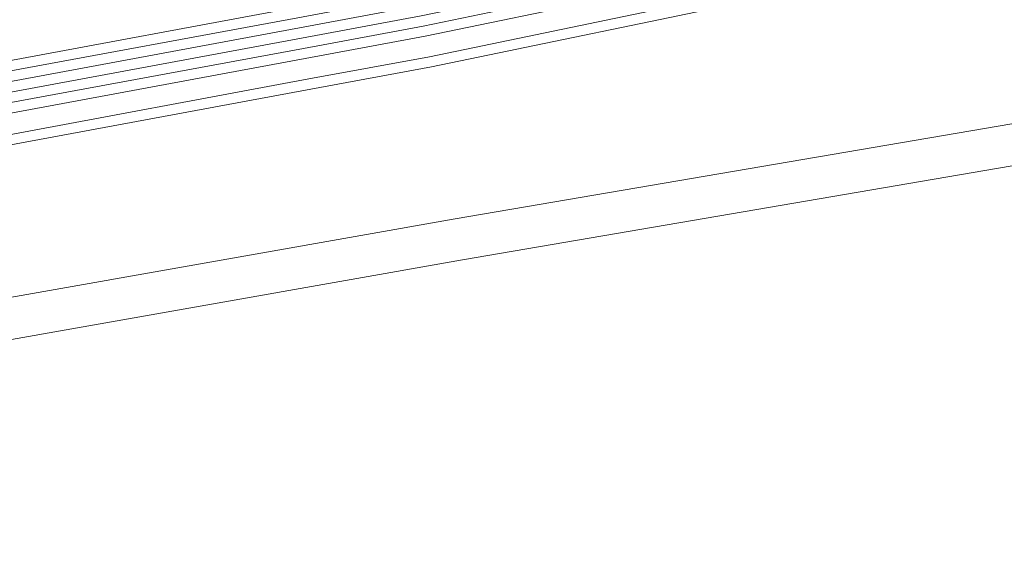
# Model space of a CAD drawing. Header units: metres. Extents: x -502 to 161, y -108 to 174.
# Tile 421 of 656: x -106.19 to -101.46, y -27.04 to -24.42. Entities that reach past the tile are written whole.
import ezdxf

# ---------------------------------------------------------------- set-up
doc = ezdxf.new("R2010")
doc.units = ezdxf.units.M
doc.header["$LTSCALE"] = 0.1
for name, color, linetype in [('BRI31-005.05-5p02-Koordinierung Lageplan 4. BA ZOB West 2022-06-15', 7, 'Continuous'), ('BRI31-005.06-5f07-Koordinierung Lageplan 4. BA ZOB Fernbusbahnh', 7, 'Continuous'), ('BRI32-005.02-5f05-Koordinierung Schemaplan 4 BA ZOB Teilbereich', 7, 'Continuous'), ('BRI32-005.03-5f06-Koordinierung Schemaplan 4 BA ZOB Teilbereich 2 Ost - Bahnhofsallee 2023-01-21', 7, 'Continuous')]:
    doc.layers.add(name, color=color, linetype=linetype)

msp = doc.modelspace()

# ---------------------------------------------------------------- linework, layer by layer
at = {"layer": 'BRI31-005.05-5p02-Koordinierung Lageplan 4. BA ZOB West 2022-06-15', "color": 7, "linetype": 'Continuous', "lineweight": 13, "transparency": 33554687, "flags": 128}
for points in [[(-61.4667, -16.5364), (-61.8967, -16.5874), (-64.8047, -17.0724), (-67.0677, -17.3534), (-81.2107, -19.8354), (-82.4137, -20.0454), (-83.9977, -20.3754), (-88.8717, -21.3944), (-93.5607, -22.0544), (-96.7847, -22.7254), (-98.7487, -23.1054), (-104.2927, -24.2564), (-104.8637, -24.3634), (-122.5617, -27.6464), (-126.0927, -28.3114), (-137.5747, -30.4814), (-151.2867, -33.0514), (-152.1117, -33.2054), (-156.9627, -34.1054), (-163.4867, -33.2114), (-174.4007, -31.5814), (-178.4277, -30.8814)], [(-61.4607, -16.5864), (-61.8897, -16.6374), (-64.7977, -17.1214), (-67.0607, -17.4024), (-81.2017, -19.8844), (-82.4047, -20.0944), (-83.9877, -20.4244), (-88.8627, -21.4434), (-93.5517, -22.1034), (-96.7747, -22.7744), (-98.7387, -23.1544), (-104.2827, -24.3054), (-104.8547, -24.4124), (-122.5527, -27.6954), (-126.0837, -28.3604), (-137.5657, -30.5304), (-151.2777, -33.1004), (-152.1027, -33.2544), (-156.9617, -34.1564), (-163.4937, -33.2604), (-174.4077, -31.6304), (-178.4347, -30.9304)], [(-178.4417, -30.9794), (-174.4147, -31.6794), (-163.5007, -33.3094), (-156.9607, -34.2074), (-152.0937, -33.3034), (-151.2687, -33.1494), (-137.5567, -30.5794), (-126.0747, -28.4094), (-122.5437, -27.7444), (-104.8457, -24.4614), (-104.2727, -24.3544), (-98.7287, -23.2034), (-96.7647, -22.8234), (-93.5427, -22.1524), (-88.8537, -21.4924), (-83.9777, -20.4734), (-82.3957, -20.1434), (-81.1927, -19.9334), (-67.0537, -17.4514), (-64.7907, -17.1704), (-61.8827, -16.6874), (-61.4547, -16.6364)], [(-61.4487, -16.6864), (-61.8757, -16.7374), (-64.7837, -17.2194), (-67.0467, -17.5004), (-81.1837, -19.9824), (-82.3867, -20.1924), (-83.9677, -20.5224), (-88.8447, -21.5414), (-93.5337, -22.2014), (-96.7547, -22.8724), (-98.7187, -23.2524), (-104.2627, -24.4034), (-104.8367, -24.5104), (-122.5347, -27.7934), (-126.0657, -28.4584), (-137.5477, -30.6284), (-151.2597, -33.1984), (-152.0847, -33.3524), (-156.9597, -34.2584), (-163.5077, -33.3584), (-174.4217, -31.7284), (-178.4487, -31.0284)], [(-178.4557, -31.0774), (-174.4287, -31.7774), (-163.5147, -33.4074), (-156.9587, -34.3094), (-152.0757, -33.4014), (-151.2507, -33.2474), (-137.5387, -30.6774), (-126.0567, -28.5074), (-122.5257, -27.8424), (-104.8277, -24.5594), (-104.2527, -24.4524), (-98.7087, -23.3014), (-96.7447, -22.9214), (-93.5247, -22.2504), (-88.8357, -21.5904), (-83.9577, -20.5714), (-82.3777, -20.2414), (-81.1747, -20.0314), (-67.0397, -17.5494), (-64.7767, -17.2684), (-61.8687, -16.7874), (-61.4427, -16.7364)], [(-178.4627, -31.1264), (-174.4357, -31.8264), (-163.5217, -33.4564), (-156.9577, -34.3604), (-152.0667, -33.4504), (-151.2417, -33.2964), (-137.5297, -30.7264), (-126.0477, -28.5564), (-122.5167, -27.8914), (-104.8187, -24.6084), (-104.2427, -24.5014), (-98.6987, -23.3504), (-96.7347, -22.9704), (-93.5157, -22.2994), (-88.8267, -21.6394), (-83.9477, -20.6204), (-82.3687, -20.2904), (-81.1657, -20.0804), (-67.0327, -17.5984), (-64.7697, -17.3174), (-61.8617, -16.8374), (-61.4367, -16.7864)], [(-96.7147, -23.0684), (-98.6787, -23.4484), (-104.2227, -24.5994), (-104.8007, -24.7064), (-122.4987, -27.9894), (-126.0287, -28.6544), (-137.5117, -30.8244), (-151.2237, -33.3944), (-152.0487, -33.5484), (-156.9557, -34.4624), (-163.5357, -33.5544), (-174.4497, -31.9244), (-178.4697, -31.1754)], [(-96.7047, -23.1184), (-98.6687, -23.4984), (-104.2127, -24.6474), (-104.7917, -24.7554), (-122.4897, -28.0384), (-126.0197, -28.7034), (-137.5027, -30.8734), (-151.2147, -33.4434), (-152.0397, -33.5974), (-156.9547, -34.5134), (-163.5427, -33.6034), (-174.4567, -31.9734), (-178.4767, -31.2244)]]:
    msp.add_lwpolyline(points, dxfattribs=at)
at = {"layer": 'BRI31-005.06-5f07-Koordinierung Lageplan 4. BA ZOB Fernbusbahnh', "color": 7, "linetype": 'Continuous', "lineweight": 9, "transparency": 33554687, "flags": 128}
for points in [[(-61.4667, -16.5364), (-61.8967, -16.5874), (-64.8047, -17.0724), (-67.0677, -17.3534), (-81.2107, -19.8354), (-82.4137, -20.0454), (-83.9977, -20.3754), (-88.8717, -21.3944), (-93.5607, -22.0544), (-96.7847, -22.7254), (-98.7487, -23.1054), (-104.2927, -24.2564), (-104.8637, -24.3634), (-122.5617, -27.6464), (-126.0927, -28.3114), (-137.5747, -30.4814), (-151.2867, -33.0514), (-152.1117, -33.2054), (-156.9627, -34.1054), (-163.4867, -33.2114), (-174.4007, -31.5814), (-178.4277, -30.8814)], [(-61.4607, -16.5864), (-61.8897, -16.6374), (-64.7977, -17.1214), (-67.0607, -17.4024), (-81.2017, -19.8844), (-82.4047, -20.0944), (-83.9877, -20.4244), (-88.8627, -21.4434), (-93.5517, -22.1034), (-96.7747, -22.7744), (-98.7387, -23.1544), (-104.2827, -24.3054), (-104.8547, -24.4124), (-122.5527, -27.6954), (-126.0837, -28.3604), (-137.5657, -30.5304), (-151.2777, -33.1004), (-152.1027, -33.2544), (-156.9617, -34.1564), (-163.4937, -33.2604), (-174.4077, -31.6304), (-178.4347, -30.9304)], [(-178.4417, -30.9794), (-174.4147, -31.6794), (-163.5007, -33.3094), (-156.9607, -34.2074), (-152.0937, -33.3034), (-151.2687, -33.1494), (-137.5567, -30.5794), (-126.0747, -28.4094), (-122.5437, -27.7444), (-104.8457, -24.4614), (-104.2727, -24.3544), (-98.7287, -23.2034), (-96.7647, -22.8234), (-93.5427, -22.1524), (-88.8537, -21.4924), (-83.9777, -20.4734), (-82.3957, -20.1434), (-81.1927, -19.9334), (-67.0537, -17.4514), (-64.7907, -17.1704), (-61.8827, -16.6874), (-61.4547, -16.6364)], [(-61.4487, -16.6864), (-61.8757, -16.7374), (-64.7837, -17.2194), (-67.0467, -17.5004), (-81.1837, -19.9824), (-82.3867, -20.1924), (-83.9677, -20.5224), (-88.8447, -21.5414), (-93.5337, -22.2014), (-96.7547, -22.8724), (-98.7187, -23.2524), (-104.2627, -24.4034), (-104.8367, -24.5104), (-122.5347, -27.7934), (-126.0657, -28.4584), (-137.5477, -30.6284), (-151.2597, -33.1984), (-152.0847, -33.3524), (-156.9597, -34.2584), (-163.5077, -33.3584), (-174.4217, -31.7284), (-178.4487, -31.0284)], [(-178.4557, -31.0774), (-174.4287, -31.7774), (-163.5147, -33.4074), (-156.9587, -34.3094), (-152.0757, -33.4014), (-151.2507, -33.2474), (-137.5387, -30.6774), (-126.0567, -28.5074), (-122.5257, -27.8424), (-104.8277, -24.5594), (-104.2527, -24.4524), (-98.7087, -23.3014), (-96.7447, -22.9214), (-93.5247, -22.2504), (-88.8357, -21.5904), (-83.9577, -20.5714), (-82.3777, -20.2414), (-81.1747, -20.0314), (-67.0397, -17.5494), (-64.7767, -17.2684), (-61.8687, -16.7874), (-61.4427, -16.7364)], [(-178.4627, -31.1264), (-174.4357, -31.8264), (-163.5217, -33.4564), (-156.9577, -34.3604), (-152.0667, -33.4504), (-151.2417, -33.2964), (-137.5297, -30.7264), (-126.0477, -28.5564), (-122.5167, -27.8914), (-104.8187, -24.6084), (-104.2427, -24.5014), (-98.6987, -23.3504), (-96.7347, -22.9704), (-93.5157, -22.2994), (-88.8267, -21.6394), (-83.9477, -20.6204), (-82.3687, -20.2904), (-81.1657, -20.0804), (-67.0327, -17.5984), (-64.7697, -17.3174), (-61.8617, -16.8374), (-61.4367, -16.7864)], [(-96.7147, -23.0684), (-98.6787, -23.4484), (-104.2227, -24.5994), (-104.8007, -24.7064), (-122.4987, -27.9894), (-126.0287, -28.6544), (-137.5117, -30.8244), (-151.2237, -33.3944), (-152.0487, -33.5484), (-156.9557, -34.4624), (-163.5357, -33.5544), (-174.4497, -31.9244), (-178.4697, -31.1754)], [(-96.7047, -23.1184), (-98.6687, -23.4984), (-104.2127, -24.6474), (-104.7917, -24.7554), (-122.4897, -28.0384), (-126.0197, -28.7034), (-137.5027, -30.8734), (-151.2147, -33.4434), (-152.0397, -33.5974), (-156.9547, -34.5134), (-163.5427, -33.6034), (-174.4567, -31.9734), (-178.4767, -31.2244)]]:
    msp.add_lwpolyline(points, dxfattribs=at)
at = {"layer": 'BRI32-005.02-5f05-Koordinierung Schemaplan 4 BA ZOB Teilbereich', "color": 7, "linetype": 'Continuous', "lineweight": 13, "transparency": 33554687, "flags": 128}
for points in [[(-96.7147, -23.0684), (-98.6787, -23.4484), (-104.2227, -24.5994), (-104.8007, -24.7064), (-122.4987, -27.9894), (-126.0287, -28.6544), (-137.5117, -30.8244), (-151.2237, -33.3944), (-152.0487, -33.5484), (-156.9557, -34.4624), (-163.5357, -33.5544), (-174.4497, -31.9244), (-178.4697, -31.1754)], [(-96.7047, -23.1184), (-98.6687, -23.4984), (-104.2127, -24.6474), (-104.7917, -24.7554), (-122.4897, -28.0384), (-126.0197, -28.7034), (-137.5027, -30.8734), (-151.2147, -33.4434), (-152.0397, -33.5974), (-156.9547, -34.5134), (-163.5427, -33.6034), (-174.4567, -31.9734), (-178.4767, -31.2244)]]:
    msp.add_lwpolyline(points, dxfattribs=at)
at = {"layer": 'BRI32-005.03-5f06-Koordinierung Schemaplan 4 BA ZOB Teilbereich 2 Ost - Bahnhofsallee 2023-01-21', "color": 7, "linetype": 'Continuous', "lineweight": 9, "transparency": 33554687, "flags": 128}
for points in [[(-61.4667, -16.5364), (-61.8967, -16.5874), (-64.8047, -17.0724), (-67.0677, -17.3534), (-81.2107, -19.8354), (-82.4137, -20.0454), (-83.9977, -20.3754), (-88.8717, -21.3944), (-93.5607, -22.0544), (-96.7847, -22.7254), (-98.7487, -23.1054), (-104.2927, -24.2564), (-104.8637, -24.3634), (-122.5617, -27.6464), (-126.0927, -28.3114), (-137.5747, -30.4814), (-151.2867, -33.0514), (-152.1117, -33.2054), (-156.9627, -34.1054), (-163.4867, -33.2114), (-174.4007, -31.5814), (-178.4277, -30.8814)], [(-61.4607, -16.5864), (-61.8897, -16.6374), (-64.7977, -17.1214), (-67.0607, -17.4024), (-81.2017, -19.8844), (-82.4047, -20.0944), (-83.9877, -20.4244), (-88.8627, -21.4434), (-93.5517, -22.1034), (-96.7747, -22.7744), (-98.7387, -23.1544), (-104.2827, -24.3054), (-104.8547, -24.4124), (-122.5527, -27.6954), (-126.0837, -28.3604), (-137.5657, -30.5304), (-151.2777, -33.1004), (-152.1027, -33.2544), (-156.9617, -34.1564), (-163.4937, -33.2604), (-174.4077, -31.6304), (-178.4347, -30.9304)], [(-178.4417, -30.9794), (-174.4147, -31.6794), (-163.5007, -33.3094), (-156.9607, -34.2074), (-152.0937, -33.3034), (-151.2687, -33.1494), (-137.5567, -30.5794), (-126.0747, -28.4094), (-122.5437, -27.7444), (-104.8457, -24.4614), (-104.2727, -24.3544), (-98.7287, -23.2034), (-96.7647, -22.8234), (-93.5427, -22.1524), (-88.8537, -21.4924), (-83.9777, -20.4734), (-82.3957, -20.1434), (-81.1927, -19.9334), (-67.0537, -17.4514), (-64.7907, -17.1704), (-61.8827, -16.6874), (-61.4547, -16.6364)], [(-61.4487, -16.6864), (-61.8757, -16.7374), (-64.7837, -17.2194), (-67.0467, -17.5004), (-81.1837, -19.9824), (-82.3867, -20.1924), (-83.9677, -20.5224), (-88.8447, -21.5414), (-93.5337, -22.2014), (-96.7547, -22.8724), (-98.7187, -23.2524), (-104.2627, -24.4034), (-104.8367, -24.5104), (-122.5347, -27.7934), (-126.0657, -28.4584), (-137.5477, -30.6284), (-151.2597, -33.1984), (-152.0847, -33.3524), (-156.9597, -34.2584), (-163.5077, -33.3584), (-174.4217, -31.7284), (-178.4487, -31.0284)], [(-178.4557, -31.0774), (-174.4287, -31.7774), (-163.5147, -33.4074), (-156.9587, -34.3094), (-152.0757, -33.4014), (-151.2507, -33.2474), (-137.5387, -30.6774), (-126.0567, -28.5074), (-122.5257, -27.8424), (-104.8277, -24.5594), (-104.2527, -24.4524), (-98.7087, -23.3014), (-96.7447, -22.9214), (-93.5247, -22.2504), (-88.8357, -21.5904), (-83.9577, -20.5714), (-82.3777, -20.2414), (-81.1747, -20.0314), (-67.0397, -17.5494), (-64.7767, -17.2684), (-61.8687, -16.7874), (-61.4427, -16.7364)], [(-178.4627, -31.1264), (-174.4357, -31.8264), (-163.5217, -33.4564), (-156.9577, -34.3604), (-152.0667, -33.4504), (-151.2417, -33.2964), (-137.5297, -30.7264), (-126.0477, -28.5564), (-122.5167, -27.8914), (-104.8187, -24.6084), (-104.2427, -24.5014), (-98.6987, -23.3504), (-96.7347, -22.9704), (-93.5157, -22.2994), (-88.8267, -21.6394), (-83.9477, -20.6204), (-82.3687, -20.2904), (-81.1657, -20.0804), (-67.0327, -17.5984), (-64.7697, -17.3174), (-61.8617, -16.8374), (-61.4367, -16.7864)], [(-96.7147, -23.0684), (-98.6787, -23.4484), (-104.2227, -24.5994), (-104.8007, -24.7064), (-122.4987, -27.9894), (-126.0287, -28.6544), (-137.5117, -30.8244), (-151.2237, -33.3944), (-152.0487, -33.5484), (-156.9557, -34.4624), (-163.5357, -33.5544), (-174.4497, -31.9244), (-178.4697, -31.1754)], [(-96.7047, -23.1184), (-98.6687, -23.4984), (-104.2127, -24.6474), (-104.7917, -24.7554), (-122.4897, -28.0384), (-126.0197, -28.7034), (-137.5027, -30.8734), (-151.2147, -33.4434), (-152.0397, -33.5974), (-156.9547, -34.5134), (-163.5427, -33.6034), (-174.4567, -31.9734), (-178.4767, -31.2244)]]:
    msp.add_lwpolyline(points, dxfattribs=at)
at = {"layer": 'BRI32-005.03-5f06-Koordinierung Schemaplan 4 BA ZOB Teilbereich 2 Ost - Bahnhofsallee 2023-01-21', "color": 7, "linetype": 'Continuous', "lineweight": 20, "transparency": 33554687, "flags": 128}
for points in [[(-89.995, -23.2777), (-97.5491, -24.2575), (-104.0991, -25.3767), (-111.6959, -26.7191)], [(-89.9692, -23.476), (-97.5194, -24.4553), (-104.0649, -25.5738), (-111.661, -26.916)]]:
    msp.add_lwpolyline(points, dxfattribs=at)

doc.saveas('drawing.dxf')
